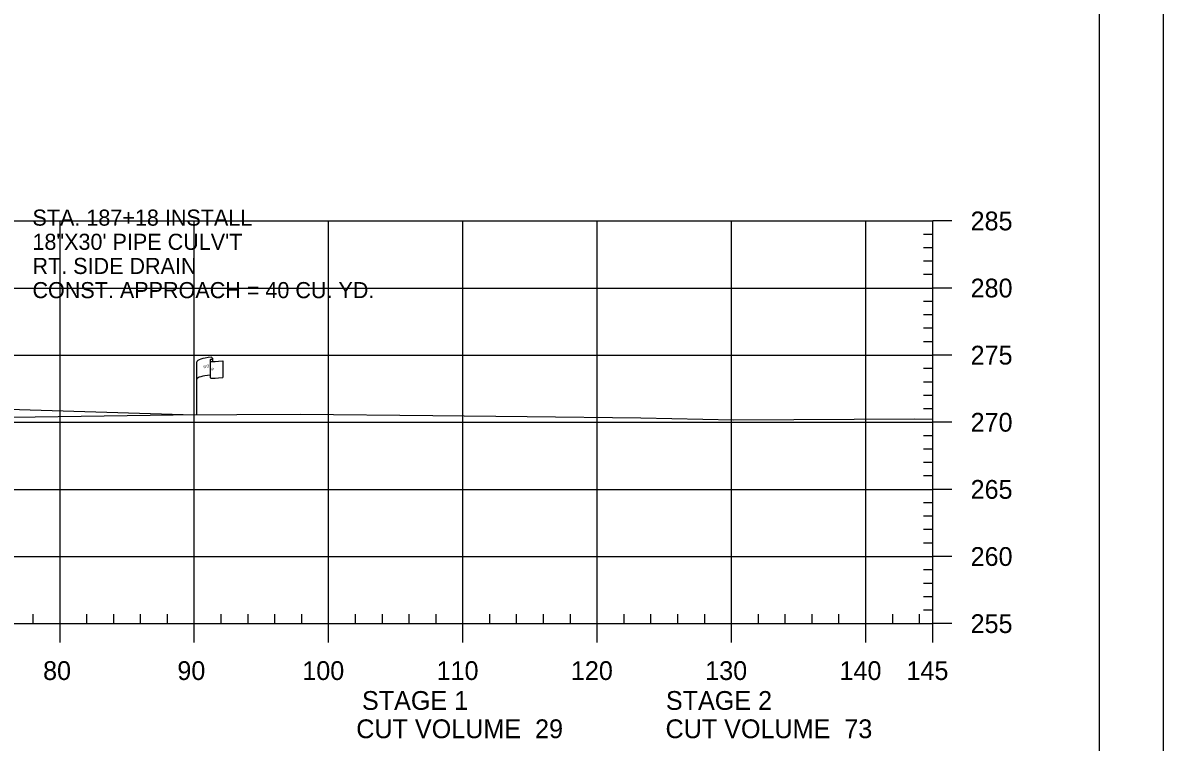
# Model space of a CAD drawing. Extents: x 1365647 to 1367999, y 387113 to 400173.
# Drawn here: x 1365972.1 to 1366057, y 388545.6 to 388599.2 of the extents above; entities that cross this region are included whole.
import ezdxf

# ---------------------------------------------------------------- set-up
doc = ezdxf.new("R2010")
doc.units = 0
for name, color, linetype in [('E_Existing ROW', 7, 'Continuous'), ('R_Axis', 7, 'Continuous'), ('R_Axis Annot', 7, 'Continuous'), ('R_Border', 7, 'Continuous'), ('R_Draft', 7, 'Continuous'), ('R_Drive', 7, 'Continuous'), ('R_Exist Surface', 7, 'Continuous'), ('R_Grid', 7, 'Continuous'), ('R_No Plot', 7, 'Continuous')]:
    doc.layers.add(name, color=color, linetype=linetype)

msp = doc.modelspace()

# ---------------------------------------------------------------- linework, layer by layer
at = {"layer": 'E_Existing ROW'}
for p, q in [((1365986.066, 388574.015), (1365986.066, 388574.001)), ((1365986.066, 388574.001), (1365986.066, 388572.774)), ((1365986.233, 388574.171), (1365986.233, 388573.93)), ((1365985.07, 388569.969), (1365985.07, 388573.92)), ((1365987.001, 388573.977), (1365987.001, 388572.737))]:
    msp.add_line(p, q, dxfattribs=at)
for centre, radius, start, end in [((1365986.143, 388574.015), 0.078, 88.6458, 274.28284), ((1365986.155, 388574.171), 0.0783, 263.07118, 93.95638), ((1365986.144, 388572.774), 0.0783, 180, 273.95638)]:
    msp.add_arc(centre, radius, start, end, dxfattribs=at)
for centre, major_axis, ratio, start_param, end_param in [((1365986.652, 388573.964), (-1.582, -0.043), 0.19887, 5.030368, 6.283185), ((1365987.359, 388574.079), (-1.227, -0.134), 0.052933, 0.159456, 1.268315), ((1365986.647, 388572.645), (-1.582, -0.043), 0.19887, 5.083035, 6.194897), ((1365987.359, 388572.839), (-1.227, -0.134), 0.052933, 0.159456, 1.268315)]:
    msp.add_ellipse(centre, major_axis=major_axis, ratio=ratio, start_param=start_param, end_param=end_param, dxfattribs=at)
at = {"layer": 'R_Axis'}
for p, q in [((1366039.888, 388554.407), (1366039.888, 388584.407)), ((1366041.288, 388584.407), (1366039.888, 388584.407)), ((1366039.888, 388583.407), (1366039.188, 388583.407)), ((1366039.888, 388582.407), (1366039.188, 388582.407)), ((1366039.888, 388581.407), (1366039.188, 388581.407)), ((1366039.888, 388580.407), (1366039.188, 388580.407)), ((1366041.288, 388579.407), (1366039.888, 388579.407)), ((1366039.888, 388578.407), (1366039.188, 388578.407)), ((1366039.888, 388577.407), (1366039.188, 388577.407)), ((1366039.888, 388576.407), (1366039.188, 388576.407)), ((1366039.888, 388575.407), (1366039.188, 388575.407)), ((1366041.288, 388574.407), (1366039.888, 388574.407)), ((1366039.888, 388573.407), (1366039.188, 388573.407)), ((1366039.888, 388572.407), (1366039.188, 388572.407)), ((1366039.888, 388571.407), (1366039.188, 388571.407)), ((1366039.888, 388570.407), (1366039.188, 388570.407)), ((1366041.288, 388569.407), (1366039.888, 388569.407)), ((1366039.888, 388568.407), (1366039.188, 388568.407)), ((1366039.888, 388567.407), (1366039.188, 388567.407)), ((1366039.888, 388566.407), (1366039.188, 388566.407)), ((1366039.888, 388565.407), (1366039.188, 388565.407)), ((1366041.288, 388564.407), (1366039.888, 388564.407)), ((1366039.888, 388563.407), (1366039.188, 388563.407)), ((1366039.888, 388562.407), (1366039.188, 388562.407)), ((1366039.888, 388561.407), (1366039.188, 388561.407)), ((1366039.888, 388560.407), (1366039.188, 388560.407)), ((1366041.288, 388559.407), (1366039.888, 388559.407)), ((1366039.888, 388558.407), (1366039.188, 388558.407)), ((1366039.888, 388557.407), (1366039.188, 388557.407)), ((1366039.888, 388556.407), (1366039.188, 388556.407)), ((1366039.888, 388555.407), (1366039.188, 388555.407)), ((1365972.888, 388554.407), (1365972.888, 388555.107)), ((1365976.888, 388554.407), (1365976.888, 388555.107)), ((1365978.888, 388554.407), (1365978.888, 388555.107)), ((1365980.888, 388554.407), (1365980.888, 388555.107)), ((1365982.888, 388554.407), (1365982.888, 388555.107)), ((1365986.888, 388554.407), (1365986.888, 388555.107)), ((1365988.888, 388554.407), (1365988.888, 388555.107)), ((1365990.888, 388554.407), (1365990.888, 388555.107)), ((1365992.888, 388554.407), (1365992.888, 388555.107)), ((1365996.888, 388554.407), (1365996.888, 388555.107)), ((1365998.888, 388554.407), (1365998.888, 388555.107)), ((1366000.888, 388554.407), (1366000.888, 388555.107)), ((1366002.888, 388554.407), (1366002.888, 388555.107)), ((1366006.888, 388554.407), (1366006.888, 388555.107)), ((1366008.888, 388554.407), (1366008.888, 388555.107)), ((1366010.888, 388554.407), (1366010.888, 388555.107)), ((1366012.888, 388554.407), (1366012.888, 388555.107)), ((1366016.888, 388554.407), (1366016.888, 388555.107)), ((1366018.888, 388554.407), (1366018.888, 388555.107)), ((1366020.888, 388554.407), (1366020.888, 388555.107)), ((1366022.888, 388554.407), (1366022.888, 388555.107)), ((1366026.888, 388554.407), (1366026.888, 388555.107)), ((1366028.888, 388554.407), (1366028.888, 388555.107)), ((1366030.888, 388554.407), (1366030.888, 388555.107)), ((1366032.888, 388554.407), (1366032.888, 388555.107)), ((1366036.888, 388554.407), (1366036.888, 388555.107)), ((1366038.888, 388554.407), (1366038.888, 388555.107)), ((1365749.888, 388554.407), (1366039.888, 388554.407)), ((1365974.888, 388553.007), (1365974.888, 388554.407)), ((1365984.888, 388553.007), (1365984.888, 388554.407)), ((1365994.888, 388553.007), (1365994.888, 388554.407)), ((1366004.888, 388553.007), (1366004.888, 388554.407)), ((1366014.888, 388553.007), (1366014.888, 388554.407)), ((1366024.888, 388553.007), (1366024.888, 388554.407)), ((1366034.888, 388553.007), (1366034.888, 388554.407)), ((1366039.888, 388553.007), (1366039.888, 388554.407)), ((1366041.288, 388554.407), (1366039.888, 388554.407))]:
    msp.add_line(p, q, dxfattribs=at)
at = {"layer": 'R_Border'}
msp.add_line((1366052.275, 388443.407), (1366052.275, 388648.867), dxfattribs=at)
at = {"layer": 'R_Drive'}
msp.add_line((1365939.354, 388571.332), (1365984.888, 388569.969), dxfattribs=at)
at = {"layer": 'R_Exist Surface'}
msp.add_lwpolyline([(1365969.592, 388569.753), (1365983.319, 388569.963), (1365992.798, 388569.999), (1366002.659, 388569.92), (1366009.669, 388569.837), (1366018.146, 388569.737), (1366025.071, 388569.595), (1366038.48, 388569.653), (1366039.888, 388569.65)], dxfattribs=at)
at = {"layer": 'R_Grid'}
for p, q in [((1365749.888, 388584.407), (1366039.888, 388584.407)), ((1365974.888, 388554.407), (1365974.888, 388584.407)), ((1365984.888, 388554.407), (1365984.888, 388584.407)), ((1365994.888, 388554.407), (1365994.888, 388584.407)), ((1366004.888, 388554.407), (1366004.888, 388584.407)), ((1366014.888, 388554.407), (1366014.888, 388584.407)), ((1366024.888, 388554.407), (1366024.888, 388584.407)), ((1366034.888, 388554.407), (1366034.888, 388584.407)), ((1366039.888, 388554.407), (1366039.888, 388584.407)), ((1365749.888, 388579.407), (1366039.888, 388579.407)), ((1365749.888, 388574.407), (1366039.888, 388574.407)), ((1365749.888, 388569.407), (1366039.888, 388569.407)), ((1365749.888, 388564.407), (1366039.888, 388564.407)), ((1365749.888, 388559.407), (1366039.888, 388559.407)), ((1365749.888, 388554.407), (1366039.888, 388554.407))]:
    msp.add_line(p, q, dxfattribs=at)
at = {"layer": 'R_No Plot'}
msp.add_lwpolyline([(1365723.687, 388652.761), (1366057.027, 388652.761), (1366057.027, 388439.424), (1365723.687, 388439.424)], close=True, dxfattribs=at)

# ---------------------------------------------------------------- texts
at = {"layer": 'E_Existing ROW'}
for s, height, rotation, p in [('R ', 0.2, 9.98841, (1365985.59, 388573.422)), (' O', 0.2, 9.98841, (1365985.735, 388573.467)), ('W', 0.2, 351.17882, (1365986.065, 388573.298)), ('DWB 11-9-07', 0.001, 90, (1365986.233, 388573.931)), ('DWB 11-9-07', 0.001, 5.07169, (1365986.991, 388572.737)), ('DWB 11-9-07', 0.001, 90, (1365985.069, 388569.97))]:
    msp.add_text(s, height=height, rotation=rotation, dxfattribs=at).set_placement(p)
at = {"layer": 'R_Axis Annot'}
for s, p in [('285', (1366042.688, 388583.707)), ('280', (1366042.688, 388578.707)), ('275', (1366042.688, 388573.707)), ('270', (1366042.688, 388568.707)), ('265', (1366042.688, 388563.707)), ('260', (1366042.688, 388558.707)), ('255', (1366042.688, 388553.707)), ('80', (1365973.627, 388550.207)), ('90', (1365983.627, 388550.207)), ('100', (1365992.927, 388550.207)), ('110', (1366002.927, 388550.207)), ('120', (1366012.927, 388550.207)), ('130', (1366022.927, 388550.207)), ('140', (1366032.927, 388550.207)), ('145', (1366037.914, 388550.207)), ('STAGE 1', (1365997.371, 388547.982)), ('STAGE 2', (1366020, 388547.982)), ('CUT VOLUME  29', (1365996.946, 388545.873)), ('CUT VOLUME  73', (1366019.972, 388545.873))]:
    msp.add_text(s, height=1.4, dxfattribs=at).set_placement(p)
at = {"layer": 'R_Draft'}
for s, p in [('STA. 187+18 INSTALL', (1365972.838, 388584.053)), ('18"X30\' PIPE CULV\'T', (1365972.838, 388582.253)), ('RT. SIDE DRAIN', (1365972.838, 388580.453)), ('CONST. APPROACH = 40 CU. YD.', (1365972.838, 388578.653))]:
    msp.add_text(s, height=1.2, rotation=360, dxfattribs=at).set_placement(p)

doc.saveas('drawing.dxf')
